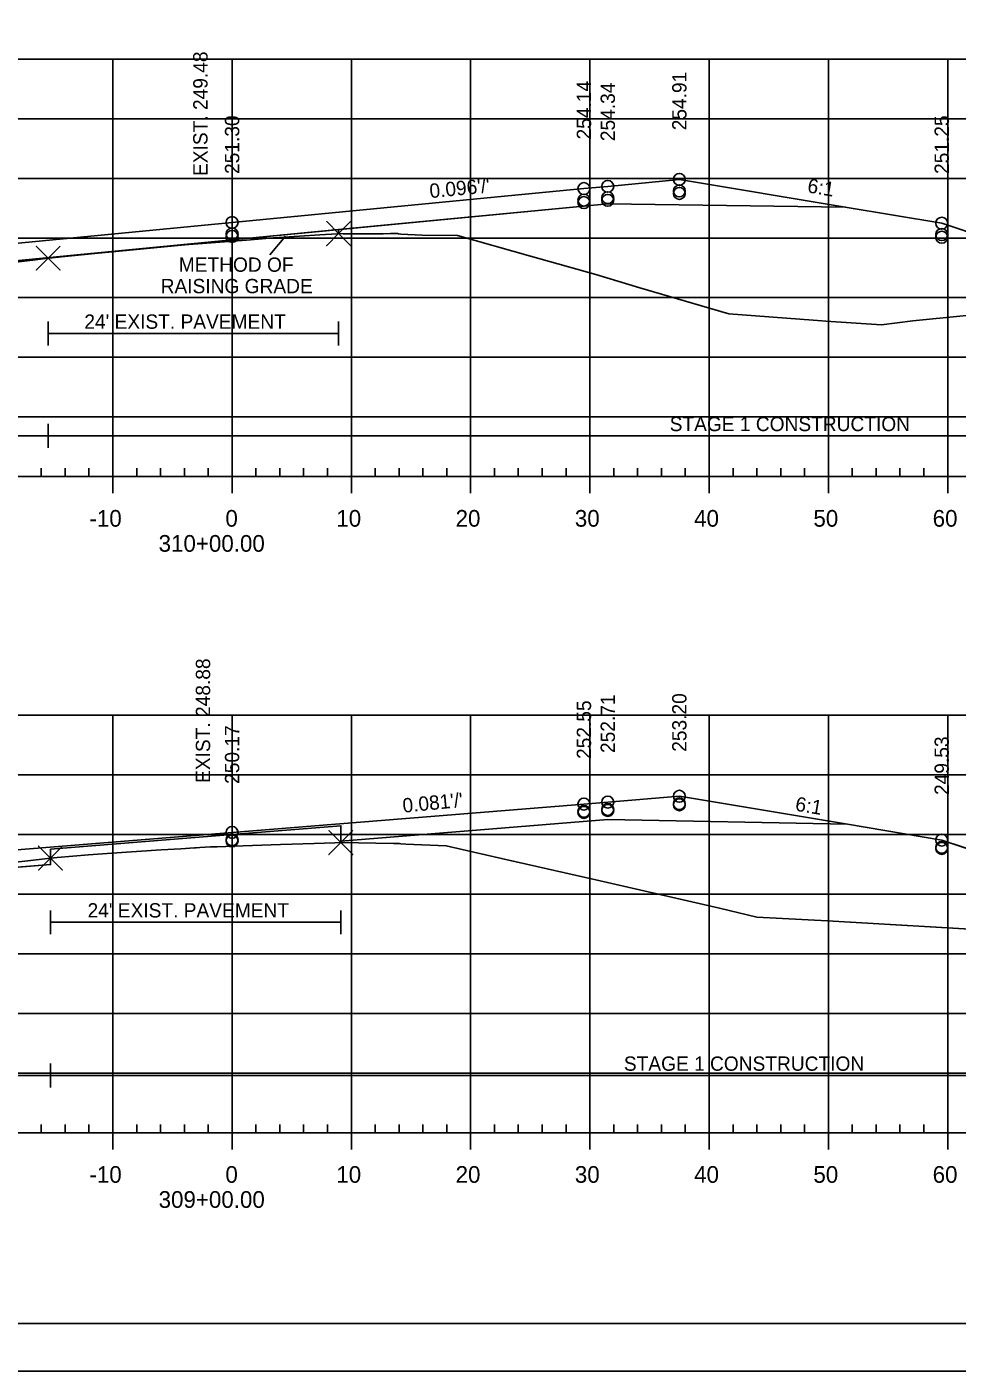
# Model space of a CAD drawing. Extents: x 1365647 to 1367999, y 387113 to 400173.
# Drawn here: x 1365876.9 to 1365954.9, y 398039.6 to 398152.3 of the extents above; entities that cross this region are included whole.
import ezdxf

# ---------------------------------------------------------------- set-up
doc = ezdxf.new("R2010")
doc.units = 0
for name, color, linetype in [('R_Alt Surface', 7, 'Continuous'), ('R_Axis', 7, 'Continuous'), ('R_Axis Annot', 7, 'Continuous'), ('R_Border', 7, 'Continuous'), ('R_Contours', 7, 'Continuous'), ('R_Detour', 7, 'Continuous'), ('R_Dimension', 7, 'Continuous'), ('R_Exist Surface', 7, 'Continuous'), ('R_Fin Surface', 7, 'Continuous'), ('R_Fin Surface Annot', 7, 'Continuous'), ('R_Grid', 7, 'Continuous'), ('R_No Plot', 7, 'Continuous'), ('R_Water', 7, 'Continuous'), ('R_Xsect Elev', 7, 'Continuous')]:
    doc.layers.add(name, color=color, linetype=linetype)

msp = doc.modelspace()

# ---------------------------------------------------------------- linework, layer by layer
at = {"layer": 'R_Alt Surface'}
for points in [[(1365835.68, 398128.82), (1365862.59, 398131.42), (1365894.09, 398134.46), (1365925.59, 398137.49), (1365945.5, 398137.21)], [(1365827.35, 398077.92), (1365862.59, 398080.78), (1365878.87, 398082.09), (1365878.87, 398083.38), (1365894.09, 398084.62), (1365903.21, 398085.35), (1365903.21, 398084.06), (1365925.59, 398085.87), (1365945.69, 398085.47)]]:
    msp.add_lwpolyline(points, dxfattribs=at)
at = {"layer": 'R_Axis'}
for p, q in [((1365878.09, 398114.62), (1365878.09, 398115.32)), ((1365880.09, 398114.62), (1365880.09, 398115.32)), ((1365882.09, 398114.62), (1365882.09, 398115.32)), ((1365886.09, 398114.62), (1365886.09, 398115.32)), ((1365888.09, 398114.62), (1365888.09, 398115.32)), ((1365890.09, 398114.62), (1365890.09, 398115.32)), ((1365892.09, 398114.62), (1365892.09, 398115.32)), ((1365896.09, 398114.62), (1365896.09, 398115.32)), ((1365898.09, 398114.62), (1365898.09, 398115.32)), ((1365900.09, 398114.62), (1365900.09, 398115.32)), ((1365902.09, 398114.62), (1365902.09, 398115.32)), ((1365906.09, 398114.62), (1365906.09, 398115.32)), ((1365908.09, 398114.62), (1365908.09, 398115.32)), ((1365910.09, 398114.62), (1365910.09, 398115.32)), ((1365912.09, 398114.62), (1365912.09, 398115.32)), ((1365916.09, 398114.62), (1365916.09, 398115.32)), ((1365918.09, 398114.62), (1365918.09, 398115.32)), ((1365920.09, 398114.62), (1365920.09, 398115.32)), ((1365922.09, 398114.62), (1365922.09, 398115.32)), ((1365926.09, 398114.62), (1365926.09, 398115.32)), ((1365928.09, 398114.62), (1365928.09, 398115.32)), ((1365930.09, 398114.62), (1365930.09, 398115.32)), ((1365932.09, 398114.62), (1365932.09, 398115.32)), ((1365936.09, 398114.62), (1365936.09, 398115.32)), ((1365938.09, 398114.62), (1365938.09, 398115.32)), ((1365940.09, 398114.62), (1365940.09, 398115.32)), ((1365942.09, 398114.62), (1365942.09, 398115.32)), ((1365946.09, 398114.62), (1365946.09, 398115.32)), ((1365948.09, 398114.62), (1365948.09, 398115.32)), ((1365950.09, 398114.62), (1365950.09, 398115.32)), ((1365952.09, 398114.62), (1365952.09, 398115.32)), ((1365749.09, 398114.62), (1366039.09, 398114.62)), ((1365884.09, 398113.22), (1365884.09, 398114.62)), ((1365894.09, 398113.22), (1365894.09, 398114.62)), ((1365904.09, 398113.22), (1365904.09, 398114.62)), ((1365914.09, 398113.22), (1365914.09, 398114.62)), ((1365924.09, 398113.22), (1365924.09, 398114.62)), ((1365934.09, 398113.22), (1365934.09, 398114.62)), ((1365944.09, 398113.22), (1365944.09, 398114.62)), ((1365954.09, 398113.22), (1365954.09, 398114.62)), ((1365878.09, 398059.62), (1365878.09, 398060.32)), ((1365880.09, 398059.62), (1365880.09, 398060.32)), ((1365882.09, 398059.62), (1365882.09, 398060.32)), ((1365886.09, 398059.62), (1365886.09, 398060.32)), ((1365888.09, 398059.62), (1365888.09, 398060.32)), ((1365890.09, 398059.62), (1365890.09, 398060.32)), ((1365892.09, 398059.62), (1365892.09, 398060.32)), ((1365896.09, 398059.62), (1365896.09, 398060.32)), ((1365898.09, 398059.62), (1365898.09, 398060.32)), ((1365900.09, 398059.62), (1365900.09, 398060.32)), ((1365902.09, 398059.62), (1365902.09, 398060.32)), ((1365906.09, 398059.62), (1365906.09, 398060.32)), ((1365908.09, 398059.62), (1365908.09, 398060.32)), ((1365910.09, 398059.62), (1365910.09, 398060.32)), ((1365912.09, 398059.62), (1365912.09, 398060.32)), ((1365916.09, 398059.62), (1365916.09, 398060.32)), ((1365918.09, 398059.62), (1365918.09, 398060.32)), ((1365920.09, 398059.62), (1365920.09, 398060.32)), ((1365922.09, 398059.62), (1365922.09, 398060.32)), ((1365926.09, 398059.62), (1365926.09, 398060.32)), ((1365928.09, 398059.62), (1365928.09, 398060.32)), ((1365930.09, 398059.62), (1365930.09, 398060.32)), ((1365932.09, 398059.62), (1365932.09, 398060.32)), ((1365936.09, 398059.62), (1365936.09, 398060.32)), ((1365938.09, 398059.62), (1365938.09, 398060.32)), ((1365940.09, 398059.62), (1365940.09, 398060.32)), ((1365942.09, 398059.62), (1365942.09, 398060.32)), ((1365946.09, 398059.62), (1365946.09, 398060.32)), ((1365948.09, 398059.62), (1365948.09, 398060.32)), ((1365950.09, 398059.62), (1365950.09, 398060.32)), ((1365952.09, 398059.62), (1365952.09, 398060.32)), ((1365749.09, 398059.62), (1366039.09, 398059.62)), ((1365884.09, 398058.22), (1365884.09, 398059.62)), ((1365894.09, 398058.22), (1365894.09, 398059.62)), ((1365904.09, 398058.22), (1365904.09, 398059.62)), ((1365914.09, 398058.22), (1365914.09, 398059.62)), ((1365924.09, 398058.22), (1365924.09, 398059.62)), ((1365934.09, 398058.22), (1365934.09, 398059.62)), ((1365944.09, 398058.22), (1365944.09, 398059.62)), ((1365954.09, 398058.22), (1365954.09, 398059.62))]:
    msp.add_line(p, q, dxfattribs=at)
at = {"layer": 'R_Border'}
msp.add_line((1366052.27, 398043.62), (1365736.09, 398043.62), dxfattribs=at)
at = {"layer": 'R_Contours'}
for p, q in [((1365953.59, 398135.86), (1365945.5, 398137.21)), ((1365903.02, 398135.32), (1365894.09, 398134.46)), ((1365903.02, 398134.99), (1365903.02, 398135.32)), ((1365903.02, 398135.32), (1365903.02, 398134.99)), ((1365970.58, 398130.2), (1365953.59, 398135.86)), ((1365894.09, 398134.46), (1365878.67, 398132.97)), ((1365891.62, 398134.17), (1365892.34, 398134.22)), ((1365892.34, 398134.22), (1365895.31, 398134.44)), ((1365895.31, 398134.44), (1365896.61, 398134.55)), ((1365912.99, 398134.83), (1365919.1, 398133.11)), ((1365878.67, 398132.97), (1365862.59, 398131.42)), ((1365878.67, 398132.97), (1365878.67, 398132.93)), ((1365878.67, 398132.93), (1365878.67, 398132.97)), ((1365878.67, 398132.93), (1365878.72, 398132.94)), ((1365948.53, 398127.35), (1365951.18, 398127.68)), ((1365925.59, 398085.87), (1365903.21, 398084.06)), ((1365945.69, 398085.47), (1365925.59, 398085.87)), ((1365953.59, 398084.15), (1365945.69, 398085.47)), ((1365888.15, 398083.32), (1365889.79, 398083.42)), ((1365889.79, 398083.42), (1365890.94, 398083.49)), ((1365890.94, 398083.49), (1365891.08, 398083.5)), ((1365891.08, 398083.5), (1365891.39, 398083.52)), ((1365892.85, 398083.59), (1365895.02, 398083.66)), ((1365903.21, 398084.06), (1365903.21, 398083.94)), ((1365903.21, 398083.94), (1365903.21, 398084.06)), ((1365973.14, 398077.63), (1365953.59, 398084.15)), ((1365878.87, 398082.64), (1365879.41, 398082.69)), ((1365879.41, 398082.69), (1365882.04, 398082.9)), ((1365938.1, 398077.68), (1365944.01, 398077.37)), ((1365944.01, 398077.37), (1365957.87, 398076.58))]:
    msp.add_line(p, q, dxfattribs=at)
for points in [[(1365945.5, 398137.21), (1365925.59, 398137.49), (1365903.02, 398135.32)], [(1365878.72, 398132.94), (1365878.75, 398132.94), (1365879.8, 398133.05), (1365882.59, 398133.33), (1365886.67, 398133.72), (1365890.13, 398134.04), (1365890.81, 398134.1), (1365890.83, 398134.1), (1365891.62, 398134.17)], [(1365896.61, 398134.55), (1365897.56, 398134.63), (1365899.73, 398134.77), (1365901.46, 398134.89), (1365902.91, 398134.98), (1365903.02, 398134.99)], [(1365903.02, 398134.99), (1365903.4, 398134.97), (1365906.75, 398134.98)], [(1365906.75, 398134.98), (1365907.38, 398134.99), (1365907.71, 398134.99), (1365907.95, 398134.99)], [(1365907.95, 398134.99), (1365908.05, 398134.98), (1365908.24, 398134.95), (1365910.03, 398134.86), (1365912.99, 398134.83)], [(1365869.4, 398131.77), (1365872.31, 398132.19), (1365873.74, 398132.35), (1365877.38, 398132.77), (1365878.67, 398132.93)], [(1365919.1, 398133.11), (1365924.58, 398131.56), (1365928.28, 398130.43), (1365935.73, 398128.25), (1365942.8, 398127.72)], [(1365951.18, 398127.68), (1365955.38, 398128.11), (1365961.32, 398128.65)], [(1365942.8, 398127.72), (1365943.55, 398127.69), (1365943.86, 398127.66), (1365948.53, 398127.35)], [(1365903.21, 398084.06), (1365903.21, 398085.35), (1365894.09, 398084.62), (1365878.87, 398083.38), (1365878.87, 398082.64)], [(1365891.39, 398083.52), (1365892.28, 398083.58), (1365892.85, 398083.59)], [(1365895.02, 398083.66), (1365898.14, 398083.79), (1365900.96, 398083.87)], [(1365900.96, 398083.87), (1365902.71, 398083.92), (1365903.21, 398083.94)], [(1365903.21, 398083.94), (1365907.63, 398083.86), (1365908, 398083.85)], [(1365908, 398083.85), (1365908.14, 398083.85), (1365908.25, 398083.84), (1365908.66, 398083.82), (1365912.05, 398083.67), (1365917.03, 398082.53), (1365924.6, 398080.81)], [(1365882.04, 398082.9), (1365884.02, 398083.05), (1365888.15, 398083.32)], [(1365924.6, 398080.81), (1365934.95, 398078.43), (1365938.1, 398077.68)]]:
    msp.add_lwpolyline(points, dxfattribs=at)
msp.add_lwpolyline([(1365867.72, 398081.19), (1365869.62, 398081.71), (1365871.55, 398081.91), (1365874.06, 398082.1), (1365876.71, 398082.38), (1365878.87, 398082.64), (1365878.87, 398082.09)], close=True, dxfattribs=at)
at = {"layer": 'R_Detour'}
for p, q in [((1365903.02, 398134.99), (1365903.02, 398135.32)), ((1365878.67, 398132.93), (1365878.67, 398132.97))]:
    msp.add_line(p, q, dxfattribs=at)
at = {"layer": 'R_Dimension'}
msp.add_line((1365897.25, 398133.21), (1365898.56, 398134.78), dxfattribs=at)
at = {"layer": 'R_Exist Surface'}
for points in [[(1365873.74, 398132.35), (1365877.38, 398132.77), (1365878.67, 398132.93), (1365878.72, 398132.94), (1365878.75, 398132.94), (1365879.8, 398133.05), (1365882.59, 398133.33), (1365886.67, 398133.72), (1365890.13, 398134.04), (1365890.81, 398134.1), (1365890.83, 398134.1), (1365891.62, 398134.17), (1365892.34, 398134.22), (1365895.31, 398134.44), (1365896.61, 398134.55), (1365897.56, 398134.63), (1365899.73, 398134.77), (1365901.46, 398134.89), (1365902.91, 398134.98), (1365903.02, 398134.99), (1365903.4, 398134.97), (1365906.75, 398134.98), (1365907.38, 398134.99), (1365907.71, 398134.99), (1365907.95, 398134.99), (1365908.05, 398134.98), (1365908.24, 398134.95), (1365910.03, 398134.86), (1365912.99, 398134.83), (1365919.1, 398133.11), (1365924.58, 398131.56), (1365928.28, 398130.43), (1365935.73, 398128.25), (1365942.8, 398127.72), (1365943.55, 398127.69), (1365943.86, 398127.66), (1365948.53, 398127.35), (1365951.18, 398127.68), (1365955.38, 398128.11)], [(1365876.71, 398082.38), (1365878.87, 398082.64), (1365879.41, 398082.69), (1365882.04, 398082.9), (1365884.02, 398083.05), (1365888.15, 398083.32), (1365889.79, 398083.42), (1365890.94, 398083.49), (1365891.08, 398083.5), (1365891.39, 398083.52), (1365892.28, 398083.58), (1365892.85, 398083.59), (1365895.02, 398083.66), (1365898.14, 398083.79), (1365900.96, 398083.87), (1365902.71, 398083.92), (1365903.21, 398083.94), (1365907.63, 398083.86), (1365908, 398083.85), (1365908.14, 398083.85), (1365908.25, 398083.84), (1365908.66, 398083.82), (1365912.05, 398083.67), (1365917.03, 398082.53), (1365924.6, 398080.81), (1365934.95, 398078.43), (1365938.1, 398077.68), (1365944.01, 398077.37), (1365957.87, 398076.58)]]:
    msp.add_lwpolyline(points, dxfattribs=at)
at = {"layer": 'R_Fin Surface'}
for points in [[(1365805.03, 398131.51), (1365824.12, 398125.15), (1365834.59, 398128.64), (1365835.68, 398128.82), (1365856.59, 398132.31), (1365862.59, 398132.88), (1365864.59, 398133.08), (1365894.09, 398135.92), (1365923.59, 398138.76), (1365925.59, 398138.95), (1365931.59, 398139.53), (1365945.5, 398137.21), (1365953.59, 398135.86), (1365985.35, 398125.28), (1366003.04, 398131.18)], [(1365803.38, 398078.95), (1365816.9, 398074.44), (1365827.35, 398077.92), (1365834.59, 398080.34), (1365856.59, 398081.76), (1365862.59, 398082.24), (1365864.59, 398082.4), (1365894.09, 398084.79), (1365923.59, 398087.17), (1365925.59, 398087.33), (1365931.59, 398087.82), (1365945.69, 398085.47), (1365953.59, 398084.15), (1365984.21, 398073.94), (1365994.54, 398077.38)]]:
    msp.add_lwpolyline(points, dxfattribs=at)
at = {"layer": 'R_Grid'}
for p, q in [((1365749.09, 398149.62), (1366039.09, 398149.62)), ((1365884.09, 398114.62), (1365884.09, 398149.62)), ((1365894.09, 398114.62), (1365894.09, 398149.62)), ((1365904.09, 398114.62), (1365904.09, 398149.62)), ((1365914.09, 398114.62), (1365914.09, 398149.62)), ((1365924.09, 398114.62), (1365924.09, 398149.62)), ((1365934.09, 398114.62), (1365934.09, 398149.62)), ((1365944.09, 398114.62), (1365944.09, 398149.62)), ((1365954.09, 398114.62), (1365954.09, 398149.62)), ((1365749.09, 398144.62), (1366039.09, 398144.62)), ((1365749.09, 398139.62), (1366039.09, 398139.62)), ((1365749.09, 398134.62), (1366039.09, 398134.62)), ((1365749.09, 398129.62), (1366039.09, 398129.62)), ((1365749.09, 398124.62), (1366039.09, 398124.62)), ((1365749.09, 398119.62), (1366039.09, 398119.62)), ((1365749.09, 398114.62), (1366039.09, 398114.62)), ((1365749.09, 398094.62), (1366039.09, 398094.62)), ((1365884.09, 398059.62), (1365884.09, 398094.62)), ((1365894.09, 398059.62), (1365894.09, 398094.62)), ((1365904.09, 398059.62), (1365904.09, 398094.62)), ((1365914.09, 398059.62), (1365914.09, 398094.62)), ((1365924.09, 398059.62), (1365924.09, 398094.62)), ((1365934.09, 398059.62), (1365934.09, 398094.62)), ((1365944.09, 398059.62), (1365944.09, 398094.62)), ((1365954.09, 398059.62), (1365954.09, 398094.62)), ((1365749.09, 398089.62), (1366039.09, 398089.62)), ((1365749.09, 398084.62), (1366039.09, 398084.62)), ((1365749.09, 398079.62), (1366039.09, 398079.62)), ((1365749.09, 398074.62), (1366039.09, 398074.62)), ((1365749.09, 398069.62), (1366039.09, 398069.62)), ((1365749.09, 398064.62), (1366039.09, 398064.62)), ((1365749.09, 398059.62), (1366039.09, 398059.62))]:
    msp.add_line(p, q, dxfattribs=at)
at = {"layer": 'R_No Plot'}
msp.add_line((1365723.69, 398039.64), (1366057.03, 398039.64), dxfattribs=at)
msp.add_lwpolyline([(1365723.69, 398252.97), (1366057.03, 398252.97), (1366057.03, 398039.63), (1365723.69, 398039.63)], close=True, dxfattribs=at)
for points in [[(1365903.02, 398134.99), (1365902.02, 398135.99), (1365903.02, 398134.99), (1365902.02, 398133.99), (1365903.02, 398134.99), (1365904.02, 398133.99), (1365903.02, 398134.99), (1365904.02, 398135.99)], [(1365878.67, 398132.93), (1365877.67, 398133.93), (1365878.67, 398132.93), (1365877.67, 398131.93), (1365878.67, 398132.93), (1365879.67, 398131.93), (1365878.67, 398132.93), (1365879.67, 398133.93)], [(1365903.21, 398083.94), (1365902.21, 398084.94), (1365903.21, 398083.94), (1365902.21, 398082.94), (1365903.21, 398083.94), (1365904.21, 398082.94), (1365903.21, 398083.94), (1365904.21, 398084.94)], [(1365878.87, 398082.64), (1365877.87, 398083.64), (1365878.87, 398082.64), (1365877.87, 398081.64), (1365878.87, 398082.64), (1365879.87, 398081.64), (1365878.87, 398082.64), (1365879.87, 398083.64)]]:
    msp.add_lwpolyline(points, dxfattribs=at)
for centre in [(1365931.59, 398139.53), (1365923.59, 398138.76), (1365925.59, 398138.95), (1365931.59, 398138.57), (1365931.59, 398138.36), (1365923.59, 398137.8), (1365923.59, 398137.59), (1365925.59, 398138), (1365925.59, 398137.78), (1365894.09, 398135.92), (1365953.59, 398135.86), (1365894.09, 398134.96), (1365894.09, 398134.75), (1365953.59, 398134.91), (1365953.59, 398134.69), (1365931.59, 398087.82), (1365923.59, 398087.17), (1365923.59, 398086.56), (1365923.59, 398086.47), (1365925.59, 398087.33), (1365925.59, 398086.72), (1365925.59, 398086.63), (1365931.59, 398087.2), (1365931.59, 398087.11), (1365894.09, 398084.79), (1365894.09, 398084.17), (1365894.09, 398084.08), (1365953.59, 398084.15), (1365953.59, 398083.54), (1365953.59, 398083.45)]:
    msp.add_circle(centre, 0.5, dxfattribs=at)
at = {"layer": 'R_Water'}
for p, q in [((1365878.67, 398125.62), (1365878.67, 398127.62)), ((1365903.02, 398125.62), (1365903.02, 398127.62)), ((1365878.67, 398126.62), (1365903.02, 398126.62)), ((1365878.67, 398117.04), (1365878.67, 398119.04)), ((1365805.03, 398118.04), (1365878.67, 398118.04)), ((1365878.67, 398118.04), (1366003.04, 398118.04)), ((1365878.87, 398076.26), (1365878.87, 398078.26)), ((1365903.21, 398076.26), (1365903.21, 398078.26)), ((1365878.87, 398077.26), (1365903.21, 398077.26)), ((1365878.87, 398063.42), (1365878.87, 398065.42)), ((1365809.48, 398064.42), (1365878.87, 398064.42)), ((1365878.87, 398064.42), (1365994.54, 398064.42))]:
    msp.add_line(p, q, dxfattribs=at)

# ---------------------------------------------------------------- texts
at = {"layer": 'R_Axis Annot'}
for s, p in [('-10', (1365882.13, 398110.42)), ('0', (1365893.53, 398110.42)), ('10', (1365902.83, 398110.42)), ('20', (1365912.83, 398110.42)), ('30', (1365922.83, 398110.42)), ('40', (1365932.83, 398110.42)), ('50', (1365942.83, 398110.42)), ('60', (1365952.83, 398110.42)), ('310+00.00', (1365887.93, 398108.32)), ('-10', (1365882.13, 398055.42)), ('0', (1365893.53, 398055.42)), ('10', (1365902.83, 398055.42)), ('20', (1365912.83, 398055.42)), ('30', (1365922.83, 398055.42)), ('40', (1365932.83, 398055.42)), ('50', (1365942.83, 398055.42)), ('60', (1365952.83, 398055.42)), ('309+00.00', (1365887.93, 398053.32))]:
    msp.add_text(s, height=1.4, dxfattribs=at).set_placement(p)
at = {"layer": 'R_Fin Surface Annot'}
for s, rotation, p in [("0.096'/'", 5.5972, (1365910.7, 398137.96)), ('6:1', 350.5377, (1365942.27, 398138.45)), ("0.081'/'", 5.5972, (1365908.44, 398086.44)), ('6:1', 350.5377, (1365941.25, 398086.62))]:
    msp.add_text(s, height=1.2, rotation=rotation, dxfattribs=at).set_placement(p)
at = {"layer": 'R_Water'}
for s, p in [('METHOD OF', (1365889.62, 398131.79)), ('RAISING GRADE', (1365888.1, 398129.99)), ("24' EXIST. PAVEMENT", (1365881.7, 398127.01)), ('STAGE 1 CONSTRUCTION', (1365930.78, 398118.43)), ("24' EXIST. PAVEMENT", (1365881.97, 398077.66)), ('STAGE 1 CONSTRUCTION', (1365926.94, 398064.81))]:
    msp.add_text(s, height=1.2, dxfattribs=at).set_placement(p)
at = {"layer": 'R_Xsect Elev'}
for s, p in [('EXIST. 249.48', (1365892.03, 398139.82)), ('254.14', (1365924.19, 398142.88)), ('254.34', (1365926.19, 398142.74)), ('254.91', (1365932.19, 398143.65)), ('251.30', (1365894.69, 398139.99)), ('251.25', (1365954.19, 398139.99)), ('EXIST. 248.88', (1365892.25, 398088.94)), ('252.55', (1365924.19, 398090.95)), ('252.71', (1365926.19, 398091.45)), ('253.20', (1365932.19, 398091.55)), ('250.17', (1365894.69, 398088.86)), ('249.53', (1365954.19, 398087.93))]:
    msp.add_text(s, height=1.2, rotation=90, dxfattribs=at).set_placement(p)

doc.saveas('drawing.dxf')
